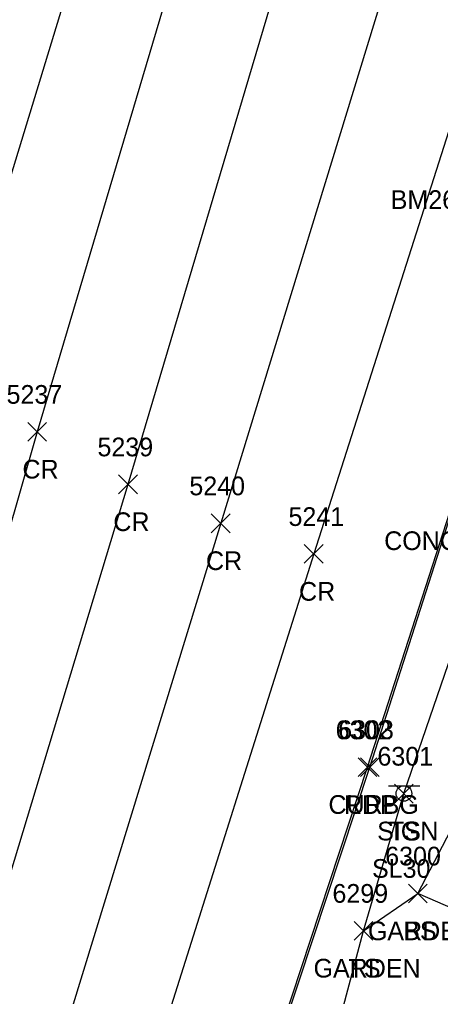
# Model space of a CAD drawing. Extents: x 1462089 to 1464015, y 730534 to 736144.
# Drawn here: x 1462544.3 to 1462589.3, y 731191.6 to 731296.2 of the extents above; entities that cross this region are included whole.
import ezdxf

# ---------------------------------------------------------------- set-up
doc = ezdxf.new("R2010")
doc.units = 0
for name, color, linetype in [('C_C', 7, 'Continuous'), ('L_A', 7, 'Continuous'), ('L_I', 7, 'Continuous'), ('L_TIC', 7, 'Continuous'), ('LAPB', 7, 'Continuous'), ('LELB', 7, 'Continuous'), ('P_A', 7, 'Continuous'), ('P_I', 7, 'Continuous'), ('P_TIC', 7, 'Continuous'), ('PET', 7, 'Continuous'), ('PRC', 7, 'Continuous'), ('R_A', 7, 'Continuous'), ('R_I', 7, 'Continuous'), ('R_TIC', 7, 'Continuous'), ('RC', 7, 'Continuous'), ('S_A', 7, 'Continuous'), ('S_C', 7, 'Continuous'), ('S_I', 7, 'Continuous'), ('SSGN', 7, 'Continuous'), ('U_C', 7, 'Continuous')]:
    doc.layers.add(name, color=color, linetype=linetype)

msp = doc.modelspace()

# ---------------------------------------------------------------- linework, layer by layer
at = {"layer": 'L_TIC'}
for points in [[(1462584.36, 731212.34), (1462586.36, 731214.34)], [(1462586.36, 731212.34), (1462584.36, 731214.34)], [(1462585.86, 731201.66), (1462587.86, 731203.66)], [(1462587.86, 731201.66), (1462585.86, 731203.66)], [(1462585.86, 731201.66), (1462587.86, 731203.66)], [(1462587.86, 731201.66), (1462585.86, 731203.66)], [(1462585.86, 731201.66), (1462587.86, 731203.66)], [(1462587.86, 731201.66), (1462585.86, 731203.66)], [(1462580.05, 731197.67), (1462582.05, 731199.67)], [(1462582.05, 731197.67), (1462580.05, 731199.67)], [(1462580.05, 731197.67), (1462582.05, 731199.67)], [(1462582.05, 731197.67), (1462580.05, 731199.67)]]:
    msp.add_lwpolyline(points, dxfattribs=at)
at = {"layer": 'LAPB'}
for points in [[(1462598.96, 731197.41), (1462601.37, 731188.7), (1462600.5, 731184.17), (1462605.62, 731181.22), (1462604.99, 731174.08), (1462584.36, 731171.35), (1462575.11, 731176.24), (1462581.05, 731198.67), (1462586.86, 731202.66)], [(1462598.96, 731197.41), (1462586.86, 731202.66)]]:
    msp.add_lwpolyline(points, dxfattribs=at)
at = {"layer": 'LELB'}
for points in [[(1462581.05, 731198.67), (1462585.36, 731213.34), (1462600.48, 731257.35), (1462606.46, 731262.36), (1462631.04, 731268.04), (1462643.02, 731272.85), (1462657.16, 731269.21)], [(1462586.86, 731202.66), (1462592.59, 731213.67), (1462603.22, 731253.11), (1462614.78, 731252.26)]]:
    msp.add_lwpolyline(points, dxfattribs=at)
at = {"layer": 'P_TIC'}
for points in [[(1462545.16, 731251.05), (1462547.16, 731253.05)], [(1462547.16, 731251.05), (1462545.16, 731253.05)], [(1462554.88, 731245.43), (1462556.88, 731247.43)], [(1462556.88, 731245.43), (1462554.88, 731247.43)], [(1462564.79, 731241.26), (1462566.79, 731243.26)], [(1462566.79, 731241.26), (1462564.79, 731243.26)], [(1462574.73, 731237.98), (1462576.73, 731239.98)], [(1462576.73, 731237.98), (1462574.73, 731239.98)], [(1462580.47, 731215.16), (1462582.47, 731217.16)], [(1462582.47, 731215.16), (1462580.47, 731217.16)]]:
    msp.add_lwpolyline(points, dxfattribs=at)
at = {"layer": 'PET'}
for points in [[(1462581.47, 731216.16), (1462595.42, 731259.35), (1462601.33, 731282.14), (1462611.9, 731313.3), (1462617.75, 731332.74), (1462626.73, 731363.12), (1462635.96, 731395.2), (1462650.7, 731443.13), (1462658.25, 731467.85), (1462666.38, 731494.9), (1462678.49, 731533.96), (1462682, 731542.57), (1462703.33, 731606.12), (1462712.89, 731635.26), (1462724.51, 731674.81), (1462732.57, 731701.31), (1462734.12, 731706.18), (1462734.47, 731705.73), (1462745.24, 731743.48), (1462759.09, 731789.57)], [(1462566.35, 731170.19), (1462581.47, 731216.16)]]:
    msp.add_lwpolyline(points, dxfattribs=at)
at = {"layer": 'PRC'}
for points in [[(1462748.95, 731961.52), (1462736.51, 731921.31), (1462728.4, 731886.37), (1462719.05, 731858.42), (1462705.39, 731810.89), (1462700.84, 731800.17), (1462687.61, 731751.7), (1462676.23, 731715.79), (1462662.62, 731667.96), (1462651.17, 731633.33), (1462639.17, 731589.06), (1462623.34, 731538.88), (1462607.5, 731490.67), (1462593.43, 731442.93), (1462581.6, 731409.03), (1462569.17, 731365.29), (1462553.75, 731313.65), (1462535.68, 731254.44), (1462519.26, 731196.56), (1462502.24, 731140.65), (1462491.59, 731093.41)], [(1462761.02, 731958.42), (1462747.81, 731917.01), (1462738.76, 731883.17), (1462729.11, 731854.95), (1462715.07, 731806.48), (1462712.12, 731796.98), (1462698.11, 731749.33), (1462686.28, 731711.96), (1462673.04, 731665.23), (1462661.99, 731629.57), (1462648.47, 731585.76), (1462633.36, 731535.92), (1462617.82, 731486.9), (1462603.28, 731439.32), (1462592.21, 731404.81), (1462578.75, 731359.84), (1462563.85, 731311.63), (1462546.16, 731252.05), (1462529.31, 731193.32), (1462512.83, 731138.46), (1462500.46, 731089.18), (1462489.91, 731049.97), (1462473.45, 730997.55), (1462460.79, 730938.78)], [(1462772.41, 731954.34), (1462759.38, 731913.09), (1462748.7, 731879.95), (1462739.42, 731851.91), (1462725.15, 731803.68), (1462721.86, 731793.61), (1462708.1, 731747.06), (1462696.47, 731709.22), (1462683.6, 731662.38), (1462671.41, 731625.3), (1462657.42, 731580.81), (1462643.06, 731532.94), (1462627.44, 731482.74), (1462613.37, 731434.9), (1462602.35, 731399.64), (1462589.57, 731355.87), (1462573.75, 731306.68), (1462555.88, 731246.43), (1462538.49, 731188.95), (1462522.11, 731136.27), (1462509.01, 731086.5)], [(1462782.02, 731950.47), (1462768.89, 731909.84), (1462760.03, 731877.27), (1462749.82, 731847.72), (1462735.79, 731799.64), (1462732.29, 731789.16), (1462718.71, 731743.61), (1462707.11, 731705.53), (1462694.32, 731660.71), (1462680.69, 731618.48), (1462665.7, 731575.68), (1462653.41, 731528.21), (1462637.72, 731478.42), (1462624.25, 731431.84), (1462612.57, 731394.54), (1462600.92, 731353.76), (1462584.46, 731303.13), (1462565.79, 731242.26), (1462548.64, 731186.3), (1462531.51, 731132.98), (1462517.28, 731085.28)], [(1462793.02, 731947.65), (1462779.18, 731905.95), (1462772.13, 731874.55), (1462759.59, 731843.4), (1462745.8, 731796.52), (1462742.09, 731785.85), (1462729.2, 731739.31), (1462722.15, 731715.56), (1462711.04, 731679.92), (1462704.9, 731658.03), (1462690.28, 731612.58), (1462677.1, 731571.22), (1462663.07, 731525.56), (1462648.8, 731477.5), (1462634.52, 731430.68), (1462623.14, 731390.72), (1462610.92, 731351.23), (1462594.7, 731298.49), (1462575.73, 731238.98), (1462558.6, 731184.66), (1462539.6, 731135.54), (1462521.54, 731083.73), (1462509.35, 731045.03)]]:
    msp.add_lwpolyline(points, dxfattribs=at)
at = {"layer": 'R_TIC'}
for points in [[(1462580.73, 731215.18), (1462582.73, 731217.18)], [(1462582.73, 731215.18), (1462580.73, 731217.18)]]:
    msp.add_lwpolyline(points, dxfattribs=at)
at = {"layer": 'RC'}
for points in [[(1462581.73, 731216.18), (1462595.55, 731259.32), (1462603.65, 731284.44), (1462606.27, 731287.53)], [(1462566.52, 731170.14), (1462581.73, 731216.18)]]:
    msp.add_lwpolyline(points, dxfattribs=at)
at = {"layer": 'SSGN'}
for p, q in [((1462583.74, 731214.19), (1462587.07, 731214.19)), ((1462585.38, 731213.36), (1462585.38, 731213.36))]:
    msp.add_line(p, q, dxfattribs=at)
msp.add_circle((1462585.38, 731213.36), 0.833, dxfattribs=at)

# ---------------------------------------------------------------- texts
at = {"layer": 'C_C'}
msp.add_text('BM26 CHSQ IN CONC SIGN BASE', height=2, dxfattribs=at).set_placement((1462583.97, 731275.89))
at = {"layer": 'L_A'}
for s, p in [('TS', (1462583.77, 731208.34)), ('GARDEN', (1462581.53, 731197.66)), ('GARDEN', (1462581.53, 731197.66)), ('BS', (1462585.3, 731197.66)), ('GARDEN', (1462575.72, 731193.67)), ('TS', (1462579.46, 731193.67))]:
    msp.add_text(s, height=2, dxfattribs=at).set_placement(p)
at = {"layer": 'L_I'}
for s, p in [('6301', (1462582.55, 731216.34)), ('6300', (1462583.38, 731205.66)), ('6300', (1462583.38, 731205.66)), ('6300', (1462583.38, 731205.66)), ('6299', (1462577.74, 731201.67)), ('6299', (1462577.74, 731201.67))]:
    msp.add_text(s, height=2, dxfattribs=at).set_placement(p)
at = {"layer": 'P_A'}
for s, p in [('CR', (1462544.6, 731247.05)), ('CR', (1462554.32, 731241.43)), ('CR', (1462564.22, 731237.26)), ('CR', (1462574.17, 731233.98)), ('RDP', (1462578.96, 731211.16))]:
    msp.add_text(s, height=2, dxfattribs=at).set_placement(p)
at = {"layer": 'P_I'}
for s, p in [('5237', (1462542.9, 731255.05)), ('5239', (1462552.62, 731249.43)), ('5240', (1462562.44, 731245.26)), ('5241', (1462573.04, 731241.98)), ('6302', (1462578.08, 731219.16))]:
    msp.add_text(s, height=2, dxfattribs=at).set_placement(p)
at = {"layer": 'R_A'}
msp.add_text('CURBG', height=2, dxfattribs=at).set_placement((1462577.31, 731211.18))
at = {"layer": 'R_I'}
msp.add_text('6303', height=2, dxfattribs=at).set_placement((1462578.35, 731219.18))
at = {"layer": 'S_A'}
msp.add_text('SIGN', height=2, dxfattribs=at).set_placement((1462582.52, 731208.34))
at = {"layer": 'S_C'}
msp.add_text('SL30', height=2, dxfattribs=at).set_placement((1462581.97, 731204.34))
at = {"layer": 'S_I'}
msp.add_text('6301', height=2, dxfattribs=at).set_placement((1462582.55, 731216.34))
at = {"layer": 'U_C'}
msp.add_text('CONC TEL MKR #6', height=2, dxfattribs=at).set_placement((1462583.27, 731239.4))

doc.saveas('drawing.dxf')
